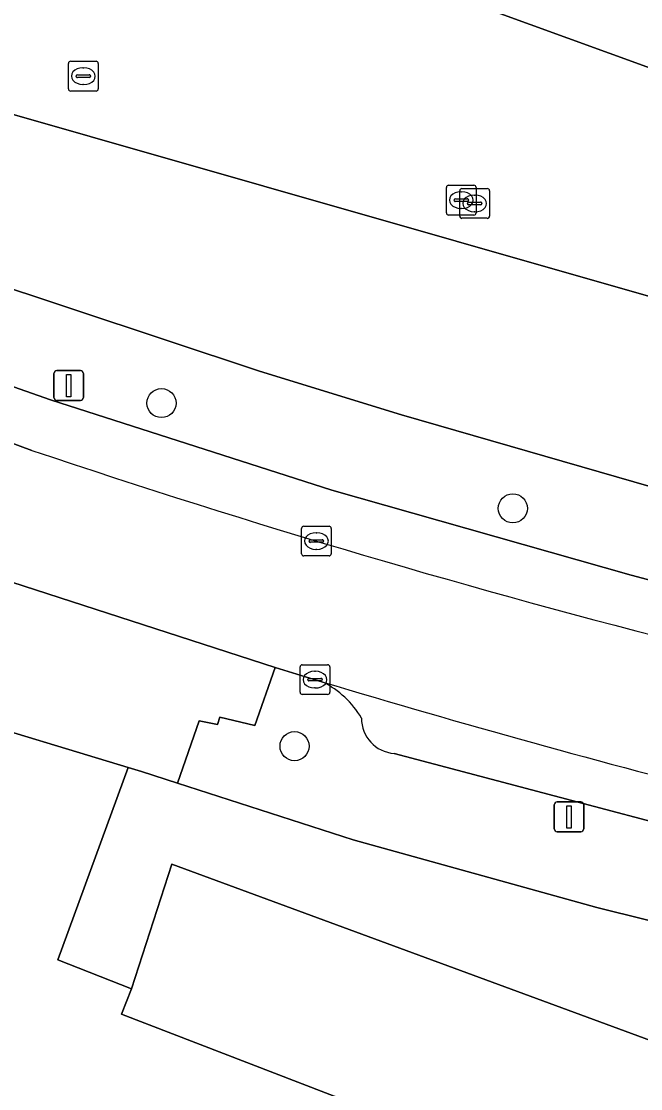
# Model space of a CAD drawing. Extents: x 160023 to 161302, y 384750 to 385707.
# Drawn here: x 161004.39 to 161025.2, y 385065.52 to 385101.4 of the extents above; entities that cross this region are included whole.
import ezdxf

# ---------------------------------------------------------------- set-up
doc = ezdxf.new("R2010")
doc.units = 0
for name, color, linetype in [('IMGEO_Boom', 7, 'Continuous'), ('IMGEO_Erf', 7, 'Continuous'), ('IMGEO_Groenvoorziening', 7, 'Continuous'), ('IMGEO_Kolk', 7, 'Continuous'), ('IMGEO_Lichtmast', 7, 'Continuous'), ('IMGEO_Parkeervlak_open', 7, 'Continuous'), ('IMGEO_Rijbaan_lokaal_open', 7, 'Continuous'), ('IMGEO_Voetpad_open', 7, 'Continuous')]:
    doc.layers.add(name, color=color, linetype=linetype)

msp = doc.modelspace()

# ---------------------------------------------------------------- linework, layer by layer
at = {"layer": 'IMGEO_Boom'}
for centre in [(161009.094, 385088.57), (161020.9, 385085.03), (161013.567, 385077.035)]:
    msp.add_circle(centre, 0.489, dxfattribs=at)
at = {"layer": 'IMGEO_Erf'}
msp.add_lwpolyline([(161017.291, 385122.861), (161015.758, 385118.844), (161016.311, 385118.633), (161015.34, 385116.085), (161014.801, 385116.293), (161013.238, 385112.255), (161013.799, 385112.04), (161012.851, 385109.565), (161012.296, 385109.772), (161010.576, 385105.283), (161014.542, 385103.835), (161044.85, 385092.818), (161047.429, 385093.089), (161046.879, 385098.813), (161046.282, 385098.75), (161045.843, 385102.956), (161046.44, 385103.018), (161045.84, 385108.289), (161045.222, 385108.209), (161044.817, 385112.403), (161045.414, 385112.461), (161044.809, 385117.735), (161044.199, 385117.656), (161043.745, 385121.841)], dxfattribs=at)
at = {"layer": 'IMGEO_Groenvoorziening'}
msp.add_lwpolyline([(161031.976, 385069.56), (161023.728, 385071.614), (161015.536, 385073.88), (161009.636, 385075.793), (161008.426, 385076.185), (161007.975, 385076.322), (161005.614, 385069.847), (161008.085, 385068.878), (161009.442, 385073.065), (161045.011, 385059.952), (161042.959, 385054.45), (161041.523, 385050.598), (161042.398, 385048.907), (161059.885, 385062.788), (161058.335, 385064.735)], dxfattribs=at)
at = {"layer": 'IMGEO_Kolk'}
for p, q in [((161005.969, 385099.136), (161005.969, 385099.988)), ((161006.044, 385100.062), (161006.896, 385100.062)), ((161006.97, 385099.988), (161006.97, 385099.136)), ((161006.457, 385099.842), (161006.482, 385099.842)), ((161006.228, 385099.556), (161006.228, 385099.568)), ((161006.666, 385099.519), (161006.268, 385099.519)), ((161006.271, 385099.605), (161006.669, 385099.605)), ((161006.48, 385099.282), (161006.455, 385099.282)), ((161006.712, 385099.568), (161006.712, 385099.556)), ((161006.896, 385099.062), (161006.044, 385099.062)), ((161018.668, 385094.967), (161018.668, 385095.819)), ((161018.743, 385095.893), (161019.595, 385095.893)), ((161019.117, 385094.856), (161019.117, 385095.708)), ((161019.192, 385095.782), (161020.044, 385095.782)), ((161019.669, 385095.819), (161019.669, 385094.967)), ((161020.118, 385095.708), (161020.118, 385094.856)), ((161018.927, 385095.387), (161018.927, 385095.399)), ((161019.365, 385095.35), (161018.967, 385095.35)), ((161018.97, 385095.436), (161019.368, 385095.436)), ((161019.156, 385095.673), (161019.181, 385095.673)), ((161019.411, 385095.399), (161019.411, 385095.387)), ((161019.419, 385095.325), (161019.817, 385095.325)), ((161019.605, 385095.562), (161019.63, 385095.562)), ((161019.179, 385095.113), (161019.154, 385095.113)), ((161019.376, 385095.276), (161019.376, 385095.288)), ((161019.814, 385095.239), (161019.416, 385095.239)), ((161019.628, 385095.002), (161019.603, 385095.002)), ((161019.86, 385095.288), (161019.86, 385095.276)), ((161019.595, 385094.893), (161018.743, 385094.893)), ((161020.044, 385094.782), (161019.192, 385094.782)), ((161013.8, 385083.505), (161013.8, 385084.357)), ((161013.875, 385084.431), (161014.727, 385084.431)), ((161014.288, 385084.211), (161014.313, 385084.211)), ((161014.801, 385084.357), (161014.801, 385083.505)), ((161014.059, 385083.925), (161014.059, 385083.937)), ((161014.497, 385083.888), (161014.099, 385083.888)), ((161014.102, 385083.974), (161014.5, 385083.974)), ((161014.543, 385083.937), (161014.543, 385083.925)), ((161014.311, 385083.651), (161014.286, 385083.651)), ((161014.727, 385083.431), (161013.875, 385083.431)), ((161013.752, 385078.845), (161013.752, 385079.697)), ((161013.827, 385079.771), (161014.679, 385079.771)), ((161014.24, 385079.551), (161014.265, 385079.551)), ((161014.753, 385079.697), (161014.753, 385078.845)), ((161014.011, 385079.265), (161014.011, 385079.277)), ((161014.449, 385079.228), (161014.051, 385079.228)), ((161014.054, 385079.314), (161014.452, 385079.314)), ((161014.495, 385079.277), (161014.495, 385079.265)), ((161014.263, 385078.991), (161014.238, 385078.991)), ((161014.679, 385078.771), (161013.827, 385078.771))]:
    msp.add_line(p, q, dxfattribs=at)
for points in [[(161005.969, 385099.136), (161005.969, 385099.988)], [(161006.044, 385100.062), (161006.896, 385100.062)], [(161006.97, 385099.988), (161006.97, 385099.136)], [(161006.896, 385099.062), (161006.044, 385099.062)], [(161018.668, 385094.967), (161018.668, 385095.819)], [(161018.743, 385095.893), (161019.595, 385095.893)], [(161019.117, 385094.856), (161019.117, 385095.708)], [(161019.192, 385095.782), (161020.044, 385095.782)], [(161019.669, 385095.819), (161019.669, 385094.967)], [(161020.118, 385095.708), (161020.118, 385094.856)], [(161019.595, 385094.893), (161018.743, 385094.893)], [(161020.044, 385094.782), (161019.192, 385094.782)], [(161013.8, 385083.505), (161013.8, 385084.357)], [(161013.875, 385084.431), (161014.727, 385084.431)], [(161014.801, 385084.357), (161014.801, 385083.505)], [(161014.727, 385083.431), (161013.875, 385083.431)], [(161013.752, 385078.845), (161013.752, 385079.697)], [(161013.827, 385079.771), (161014.679, 385079.771)], [(161014.753, 385079.697), (161014.753, 385078.845)], [(161014.679, 385078.771), (161013.827, 385078.771)]]:
    msp.add_lwpolyline(points, dxfattribs=at)
for centre, radius, start, end in [((161006.046, 385099.986), 0.0765, 91.552, 178.448), ((161006.046, 385099.986), 0.0765, 91.552, 178.448), ((161006.894, 385099.986), 0.0765, 1.552, 88.448), ((161006.894, 385099.986), 0.0765, 1.552, 88.448), ((161006.268, 385099.565), 0.0403, 85.8775, 175.7526), ((161006.265, 385099.555), 0.0366, 178.938, 274.7102), ((161006.669, 385099.562), 0.043, 264.8664, 352.4533), ((161006.673, 385099.567), 0.0386, 1.7309, 96.639), ((161006.046, 385099.138), 0.0765, 181.552, 268.448), ((161006.046, 385099.138), 0.0765, 181.552, 268.448), ((161006.894, 385099.138), 0.0765, 271.552, 358.448), ((161006.894, 385099.138), 0.0765, 271.552, 358.448), ((161018.745, 385095.817), 0.0765, 91.552, 178.448), ((161018.745, 385095.817), 0.0765, 91.552, 178.448), ((161019.194, 385095.706), 0.0765, 91.552, 178.448), ((161019.194, 385095.706), 0.0765, 91.552, 178.448), ((161019.593, 385095.817), 0.0765, 1.552, 88.448), ((161019.593, 385095.817), 0.0765, 1.552, 88.448), ((161020.042, 385095.706), 0.0765, 1.552, 88.448), ((161020.042, 385095.706), 0.0765, 1.552, 88.448), ((161018.967, 385095.396), 0.0403, 85.8775, 175.7526), ((161018.964, 385095.386), 0.0366, 178.938, 274.7102), ((161019.368, 385095.393), 0.043, 264.8664, 352.4533), ((161019.372, 385095.398), 0.0386, 1.7309, 96.639), ((161019.416, 385095.285), 0.0403, 85.8775, 175.7526), ((161019.821, 385095.287), 0.0386, 1.7309, 96.639), ((161018.745, 385094.969), 0.0765, 181.552, 268.448), ((161018.745, 385094.969), 0.0765, 181.552, 268.448), ((161019.413, 385095.275), 0.0366, 178.938, 274.7102), ((161019.593, 385094.969), 0.0765, 271.552, 358.448), ((161019.593, 385094.969), 0.0765, 271.552, 358.448), ((161019.817, 385095.282), 0.043, 264.8664, 352.4533), ((161019.194, 385094.858), 0.0765, 181.552, 268.448), ((161019.194, 385094.858), 0.0765, 181.552, 268.448), ((161020.042, 385094.858), 0.0765, 271.552, 358.448), ((161020.042, 385094.858), 0.0765, 271.552, 358.448), ((161013.877, 385084.355), 0.0765, 91.552, 178.448), ((161013.877, 385084.355), 0.0765, 91.552, 178.448), ((161014.725, 385084.355), 0.0765, 1.552, 88.448), ((161014.725, 385084.355), 0.0765, 1.552, 88.448), ((161014.099, 385083.934), 0.0403, 85.8775, 175.7526), ((161014.096, 385083.924), 0.0366, 178.938, 274.7102), ((161014.5, 385083.931), 0.043, 264.8664, 352.4533), ((161014.504, 385083.936), 0.0386, 1.7309, 96.639), ((161013.877, 385083.507), 0.0765, 181.552, 268.448), ((161013.877, 385083.507), 0.0765, 181.552, 268.448), ((161014.725, 385083.507), 0.0765, 271.552, 358.448), ((161014.725, 385083.507), 0.0765, 271.552, 358.448), ((161013.829, 385079.695), 0.0765, 91.552, 178.448), ((161013.829, 385079.695), 0.0765, 91.552, 178.448), ((161014.677, 385079.695), 0.0765, 1.552, 88.448), ((161014.677, 385079.695), 0.0765, 1.552, 88.448), ((161014.051, 385079.274), 0.0403, 85.8775, 175.7526), ((161014.048, 385079.264), 0.0366, 178.938, 274.7102), ((161014.452, 385079.271), 0.043, 264.8664, 352.4533), ((161014.456, 385079.276), 0.0386, 1.7309, 96.639), ((161013.829, 385078.847), 0.0765, 181.552, 268.448), ((161013.829, 385078.847), 0.0765, 181.552, 268.448), ((161014.677, 385078.847), 0.0765, 271.552, 358.448), ((161014.677, 385078.847), 0.0765, 271.552, 358.448)]:
    msp.add_arc(centre, radius, start, end, dxfattribs=at)
for centre, major_axis, ratio, start_param, end_param in [((161006.456, 385099.562), (-0.387, 0.002), 0.722429, 4.712389, 7.853982), ((161006.481, 385099.562), (-0.39, 0.002), 0.717154, 1.570796, 4.712389), ((161019.155, 385095.393), (-0.387, 0.002), 0.722429, 4.712389, 7.853982), ((161019.18, 385095.393), (-0.39, 0.002), 0.717154, 1.570796, 4.712389), ((161019.604, 385095.282), (-0.387, 0.002), 0.722429, 4.712389, 7.853982), ((161019.629, 385095.282), (-0.39, 0.002), 0.717154, 1.570796, 4.712389), ((161014.287, 385083.931), (-0.387, 0.002), 0.722429, 4.712389, 7.853982), ((161014.312, 385083.931), (-0.39, 0.002), 0.717154, 1.570796, 4.712389), ((161014.239, 385079.271), (-0.387, 0.002), 0.722429, 4.712389, 7.853982), ((161014.264, 385079.271), (-0.39, 0.002), 0.717154, 1.570796, 4.712389)]:
    msp.add_ellipse(centre, major_axis=major_axis, ratio=ratio, start_param=start_param, end_param=end_param, dxfattribs=at)
at = {"layer": 'IMGEO_Lichtmast'}
for p, q in [((161005.582, 385089.66), (161006.372, 385089.66)), ((161006.372, 385089.66), (161005.582, 385089.66)), ((161005.482, 385088.76), (161005.482, 385089.56)), ((161005.482, 385089.56), (161005.482, 385088.76)), ((161006.472, 385089.56), (161006.472, 385088.76)), ((161006.472, 385088.76), (161006.472, 385089.56)), ((161006.372, 385088.66), (161005.582, 385088.66)), ((161005.582, 385088.66), (161006.372, 385088.66)), ((161022.294, 385074.257), (161022.294, 385075.057)), ((161022.294, 385075.057), (161022.294, 385074.257)), ((161022.394, 385075.157), (161023.184, 385075.157)), ((161023.184, 385075.157), (161022.394, 385075.157)), ((161023.284, 385075.057), (161023.284, 385074.257)), ((161023.284, 385074.257), (161023.284, 385075.057)), ((161023.184, 385074.157), (161022.394, 385074.157)), ((161022.394, 385074.157), (161023.184, 385074.157))]:
    msp.add_line(p, q, dxfattribs=at)
for points in [[(161005.902, 385089.535), (161006.052, 385089.535), (161006.052, 385088.785), (161005.902, 385088.785), (161005.902, 385089.535)], [(161022.714, 385075.032), (161022.864, 385075.032), (161022.864, 385074.282), (161022.714, 385074.282), (161022.714, 385075.032)]]:
    msp.add_lwpolyline(points, dxfattribs=at)
for centre, start, end in [((161005.582, 385089.56), 90, 180), ((161005.582, 385089.56), 90, 180), ((161006.372, 385089.56), 0, 90), ((161006.372, 385089.56), 360, 90), ((161005.582, 385088.76), 180, 270), ((161005.582, 385088.76), 180, 270), ((161006.372, 385088.76), 270, 0), ((161006.372, 385088.76), 270, 0), ((161022.394, 385075.057), 90, 180), ((161022.394, 385075.057), 90, 180), ((161023.184, 385075.057), 0, 90), ((161023.184, 385075.057), 360, 90), ((161022.394, 385074.257), 180, 270), ((161022.394, 385074.257), 180, 270), ((161023.184, 385074.257), 270, 0), ((161023.184, 385074.257), 270, 0)]:
    msp.add_arc(centre, 0.1, start, end, dxfattribs=at)
at = {"layer": 'IMGEO_Parkeervlak_open'}
for points in [[(161031.996, 385090.294), (161012.53, 385095.865), (160995.092, 385100.855), (160994.058, 385098.141)], [(160995.178, 385095.747), (161002.906, 385092.79), (161012.393, 385089.642), (161017.165, 385088.171), (161031.021, 385084.178), (161036.001, 385082.922), (161041.029, 385081.781), (161050.268, 385080.014), (161056.711, 385079.164)], [(161053.971, 385076.396), (161048.521, 385077.31), (161044.696, 385078.038), (161034.747, 385080.16), (161024.873, 385082.779), (161014.821, 385085.638), (161005.365, 385088.676), (161000, 385090.558), (160998.737, 385091.001)], [(160995.253, 385090.497), (160997.702, 385089.589), (161000, 385088.737), (161004.738, 385086.98)], [(161016.913, 385076.789), (161032.499, 385072.66), (161037.372, 385071.453), (161044.869, 385069.832), (161049.087, 385069.144), (161057.319, 385068.084), (161067.009, 385068.22), (161071.884, 385068.717), (161084.923, 385070.145), (161094.623, 385071.16)]]:
    msp.add_lwpolyline(points, dxfattribs=at)
msp.add_lwpolyline([(161009.442, 385073.065), (161008.085, 385068.878), (161007.749, 385068.022), (161019.749, 385063.397), (161031.468, 385058.879), (161042.959, 385054.45), (161045.011, 385059.952)], close=True, dxfattribs=at)
for centre, radius, start, end in [((161102.524, 385377.068), 306.126, 251.37152, 255.74788), ((161111.85, 385402.817), 337.946, 253.26095, 258.23129), ((161013.105, 385076.372), 3.153, 30.6672, 63.3927), ((161016.996, 385077.965), 1.179, 179.267, 265.9757)]:
    msp.add_arc(centre, radius, start, end, dxfattribs=at)
at = {"layer": 'IMGEO_Rijbaan_lokaal_open'}
for points in [[(161014.542, 385103.835), (161010.576, 385105.283), (161001.039, 385108.926), (160999.082, 385109.665), (160998.527, 385109.875), (160995.092, 385100.855), (161012.53, 385095.865), (161031.996, 385090.294), (161058.8, 385082.625), (161058.424, 385088.464), (161057.783, 385094.215), (161056.277, 385094.057), (161047.429, 385093.089), (161044.85, 385092.818)], [(161007.749, 385068.022), (161008.085, 385068.878), (161005.614, 385069.847), (161007.975, 385076.322), (161002.126, 385078.091), (161001.936, 385078.162), (161001.523, 385078.317), (160999.682, 385073.61), (160996.525, 385065.535), (160991.783, 385053.409), (160989.586, 385047.805), (161004.869, 385041.762), (161005.795, 385044.102), (161018.515, 385039.072), (161024.526, 385036.695), (161025.182, 385037.232), (161033.352, 385043.914), (161041.523, 385050.598), (161042.959, 385054.45), (161031.468, 385058.879), (161019.749, 385063.397)]]:
    msp.add_lwpolyline(points, close=True, dxfattribs=at)
msp.add_lwpolyline([(161004.738, 385086.98), (161000, 385088.737), (160997.702, 385089.589), (160996.154, 385085.431), (161000, 385083.967), (161001.492, 385083.399), (161002.229, 385083.145), (161002.427, 385083.077), (161012.915, 385079.677), (161014.517, 385079.191)], dxfattribs=at)
for centre, radius, start, end in [((161102.524, 385377.068), 306.126, 251.37152, 255.74788), ((161111.85, 385402.817), 337.946, 253.26095, 258.23129)]:
    msp.add_arc(centre, radius, start, end, dxfattribs=at)
at = {"layer": 'IMGEO_Voetpad_open'}
for points in [[(161056.711, 385079.164), (161050.268, 385080.014), (161041.029, 385081.781), (161036.001, 385082.922), (161031.021, 385084.178), (161017.165, 385088.171), (161012.393, 385089.642), (161002.906, 385092.79), (160995.178, 385095.747), (160990.824, 385097.272)], [(160998.737, 385091.001), (161000, 385090.558), (161005.365, 385088.676), (161014.821, 385085.638), (161024.873, 385082.779), (161034.747, 385080.16), (161044.696, 385078.038), (161048.521, 385077.31), (161053.971, 385076.396)], [(161014.517, 385079.191), (161012.915, 385079.677), (161012.237, 385077.73), (161011.055, 385078.007), (161010.979, 385077.766), (161010.357, 385077.891), (161009.636, 385075.793), (161015.536, 385073.88), (161023.728, 385071.614), (161031.976, 385069.56)], [(161094.623, 385071.16), (161084.923, 385070.145), (161071.884, 385068.717), (161067.009, 385068.22), (161057.319, 385068.084), (161049.087, 385069.144), (161044.869, 385069.832), (161037.372, 385071.453), (161032.499, 385072.66), (161016.913, 385076.789)]]:
    msp.add_lwpolyline(points, dxfattribs=at)
msp.add_lwpolyline([(161012.915, 385079.677), (161002.427, 385083.077), (161001.814, 385081.402), (161002.92, 385080.934), (161001.936, 385078.162), (161002.126, 385078.091), (161007.975, 385076.322), (161008.426, 385076.185), (161009.636, 385075.793), (161010.357, 385077.891), (161010.979, 385077.766), (161011.055, 385078.007), (161012.237, 385077.73)], close=True, dxfattribs=at)
for centre, radius, start, end in [((161013.105, 385076.372), 3.153, 30.6672, 63.3927), ((161016.996, 385077.965), 1.179, 179.267, 265.9757)]:
    msp.add_arc(centre, radius, start, end, dxfattribs=at)

doc.saveas('drawing.dxf')
